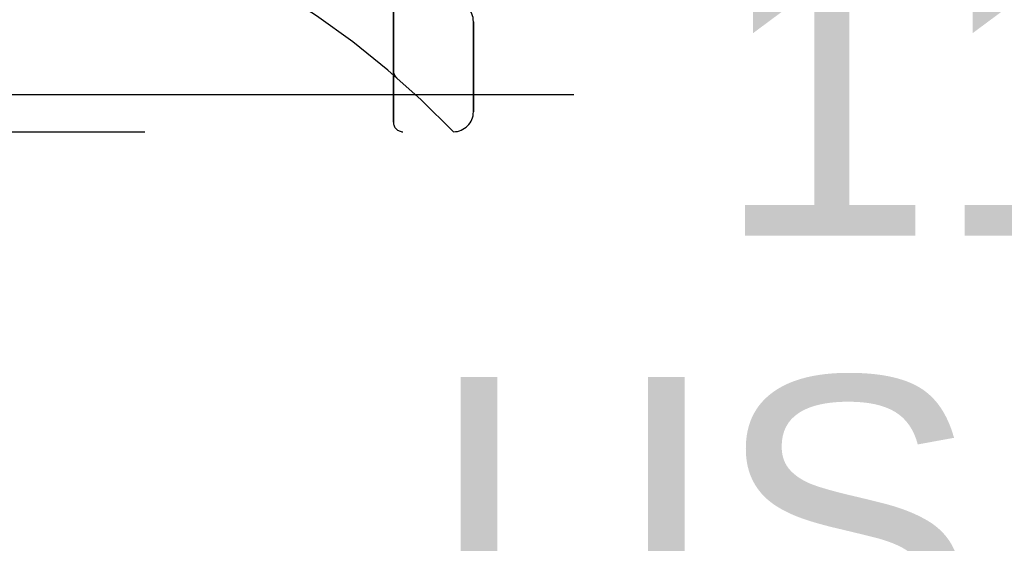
# Model space of a CAD drawing. Header units: inches. Extents: x 0 to 200, y 0 to 129.
# Tile 270 of 276: x 108.09 to 111.16, y 86.67 to 88.31. Entities that reach past the tile are written whole.
import ezdxf

# ---------------------------------------------------------------- set-up
doc = ezdxf.new("R2010")
doc.units = ezdxf.units.IN
doc.header["$LTSCALE"] = 11
doc.header["$MEASUREMENT"] = 0
doc.linetypes.add('HIDDEN', pattern=[0.2, 0.1, -0.1])
doc.layers.get('0').update_dxf_attribs({"linetype": 'CONTINUOUS'})
for name, color, linetype in [('DIMENSIONS', 7, 'CONTINUOUS'), ('LEFTHAND_DOOR_ASSEMBLY', 7, 'CONTINUOUS'), ('RIGHTHAND_DOOR_ASSEMBLY', 7, 'CONTINUOUS')]:
    doc.layers.add(name, color=color, linetype=linetype)
doc.styles.get("Standard").update_dxf_attribs({"font": 'arial.ttf'})
doc.dimstyles.new('DIMSTYLE_1', dxfattribs={"dimtxt": 0.882353, "dimasz": 1.176471, "dimexe": 0.09, "dimexo": 0.07, "dimgap": 0.0375, "dimtad": 0, "dimtih": 1, "dimtoh": 1, "dimzin": 4, "dimdsep": 46, "dimtxsty": 'Standard', "dimblk": '_FILLED', "dimblk1": '_FILLED', "dimblk2": '_FILLED', "dimcen": 0.09, "dimadec": 3, "dimazin": 1, "dimtfac": 1, "dimtdec": 3, "dimtofl": 0, "dimtmove": 0, "dimatfit": 3, "dimldrblk": '_FILLED', "dimfxl": 0, "dimtolj": 1, "dimtzin": 4, "dimarcsym": 0})

# ---------------------------------------------------------------- blocks, each defined once
blk = doc.blocks.new('_FILLED')
at = {"color": 0, "linetype": 'ByBlock'}
blk.add_solid([(0, 0), (-1, 0.2), (-1, -0.2)], dxfattribs=at)
blk = doc.blocks.new('*D10')
at = {"layer": 'DIMENSIONS', "color": 2, "linetype": 'Continuous'}
for p, q in [((105.9689, 88.4873), (105.9689, 87.0173)), ((117.6349, 88.4873), (117.6349, 87.0173)), ((105.9689, 88.0762), (109.8191, 88.0762)), ((117.6349, 88.0762), (113.7848, 88.0762))]:
    blk.add_line(p, q, dxfattribs=at)
at = {"layer": 'DIMENSIONS', "color": 2, "linetype": 'Continuous', "xscale": 1.1764705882, "yscale": 1.1764705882, "zscale": 1.1764705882, "rotation": 180}
blk.add_blockref('_FILLED', (105.9689, 88.0762), dxfattribs=at)
at = {"layer": 'DIMENSIONS', "color": 2, "linetype": 'Continuous', "xscale": 1.1764705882, "yscale": 1.1764705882, "zscale": 1.1764705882}
blk.add_blockref('_FILLED', (117.6349, 88.0762), dxfattribs=at)
at = {"layer": 'DIMENSIONS', "color": 2, "linetype": 'Continuous', "insert": (111.8019, 88.5173), "char_height": 0.88235, "width": 4.854581, "attachment_point": 2, "line_spacing_factor": 0.9}
blk.add_mtext('11.67\\PUSABLE\\PDEPTH', dxfattribs=at)

msp = doc.modelspace()

# ---------------------------------------------------------------- linework, layer by layer
at = {"layer": 'LEFTHAND_DOOR_ASSEMBLY', "color": 8, "linetype": 'HIDDEN'}
for p, q in [((109.2554, 87.9896), (109.2554, 90.6321)), ((109.5054, 88.0221), (109.5054, 88.3033)), ((109.2554, 88.1509), (109.2554, 88.1463)), ((109.2655, 88.1284), (109.2657, 88.1282)), ((107.3792, 87.9596), (109.4429, 87.9596))]:
    msp.add_line(p, q, dxfattribs=at)
for points in [[(109.2554, 88.1506), (109.2554, 88.1502), (109.2554, 88.1496), (109.2555, 88.149), (109.2555, 88.1484), (109.2556, 88.1478), (109.2556, 88.1472), (109.2557, 88.1466), (109.2558, 88.1459), (109.2559, 88.1453), (109.2561, 88.1447), (109.2562, 88.1441), (109.2563, 88.1435), (109.2565, 88.1429), (109.2566, 88.1424), (109.2568, 88.1418), (109.257, 88.1412), (109.2572, 88.1406), (109.2574, 88.1401)], [(109.2574, 88.1401), (109.2577, 88.1395), (109.2579, 88.1389), (109.2582, 88.1383), (109.2584, 88.1378), (109.2587, 88.1372), (109.259, 88.1367), (109.2593, 88.1361), (109.2596, 88.1356), (109.2599, 88.1351), (109.2602, 88.1346), (109.2606, 88.134), (109.2609, 88.1335), (109.2613, 88.1331), (109.2616, 88.1326)], [(109.2657, 88.1282), (109.2655, 88.1284), (109.2653, 88.1286), (109.265, 88.1288), (109.2648, 88.1291), (109.2646, 88.1293), (109.2644, 88.1295), (109.2642, 88.1297), (109.2639, 88.1299), (109.2637, 88.1301), (109.2635, 88.1303), (109.2633, 88.1306), (109.2631, 88.1308), (109.2629, 88.131), (109.2627, 88.1312), (109.2626, 88.1314), (109.2624, 88.1317), (109.2622, 88.1319), (109.262, 88.1321), (109.2618, 88.1323), (109.2616, 88.1326)]]:
    msp.add_lwpolyline(points, dxfattribs=at)
for centre, radius, start, end in [((107.4429, 86.0357), 2.7751, 43.8884, 90), ((109.4429, 88.3033), 0.0625, 0, 90), ((109.4429, 88.0221), 0.0625, 270, 360), ((109.2854, 87.9896), 0.03, 180, 270)]:
    msp.add_arc(centre, radius, start, end, dxfattribs=at)
at = {"layer": 'RIGHTHAND_DOOR_ASSEMBLY', "color": 8, "linetype": 'HIDDEN'}
for p, q in [((109.2554, 90.6321), (109.2554, 87.9896)), ((109.5054, 88.3033), (109.5054, 88.0221)), ((109.2554, 88.1509), (109.2554, 88.1463)), ((109.2655, 88.1284), (109.2657, 88.1282)), ((107.3792, 87.9596), (109.4429, 87.9596))]:
    msp.add_line(p, q, dxfattribs=at)
for points in [[(109.2575, 88.1399), (109.2573, 88.1405), (109.2571, 88.1411), (109.2569, 88.1417), (109.2567, 88.1423), (109.2565, 88.1429), (109.2563, 88.1435), (109.2562, 88.1441), (109.2561, 88.1447), (109.2559, 88.1453), (109.2558, 88.1459), (109.2557, 88.1465), (109.2557, 88.1471), (109.2556, 88.1477), (109.2555, 88.1484), (109.2555, 88.149), (109.2554, 88.1496), (109.2554, 88.1502), (109.2554, 88.1506)], [(109.2616, 88.1326), (109.2613, 88.1331), (109.2609, 88.1336), (109.2606, 88.134), (109.2602, 88.1345), (109.2599, 88.135), (109.2596, 88.1356), (109.2593, 88.1361), (109.259, 88.1366), (109.2587, 88.1372), (109.2585, 88.1377), (109.2582, 88.1383), (109.2579, 88.1388), (109.2577, 88.1394), (109.2575, 88.1399)], [(109.2616, 88.1326), (109.2618, 88.1324), (109.262, 88.1321), (109.2622, 88.1319), (109.2624, 88.1317), (109.2625, 88.1314), (109.2627, 88.1312), (109.2629, 88.131), (109.2631, 88.1308), (109.2633, 88.1306), (109.2635, 88.1303), (109.2637, 88.1301), (109.2639, 88.1299), (109.2641, 88.1297), (109.2644, 88.1295), (109.2646, 88.1293), (109.2648, 88.1291), (109.265, 88.1288), (109.2653, 88.1286), (109.2655, 88.1284), (109.2657, 88.1282)]]:
    msp.add_lwpolyline(points, dxfattribs=at)
for centre, radius, start, end in [((107.4429, 86.0357), 2.7751, 43.8884, 90), ((109.4429, 88.3033), 0.0625, 0, 90), ((109.4429, 88.0221), 0.0625, 270, 360), ((109.2854, 87.9896), 0.03, 180, 270)]:
    msp.add_arc(centre, radius, start, end, dxfattribs=at)

# ---------------------------------------------------------------- dimensions: what is measured, and where the dimension line sits
at = {"layer": 'DIMENSIONS', "color": 2, "linetype": 'Continuous'}
dim = msp.add_linear_dim(base=(117.6349, 88.0762), p1=(105.9689, 86.9473), p2=(117.6349, 86.9473), text='<>\\PUSABLE\\PDEPTH', dimstyle='DIMSTYLE_1', dxfattribs=at)
dim.commit()
dim.dimension.update_dxf_attribs({"geometry": '*D10', "text_midpoint": (111.8019, 86.7526), "dimtype": 160})

doc.saveas('drawing.dxf')
